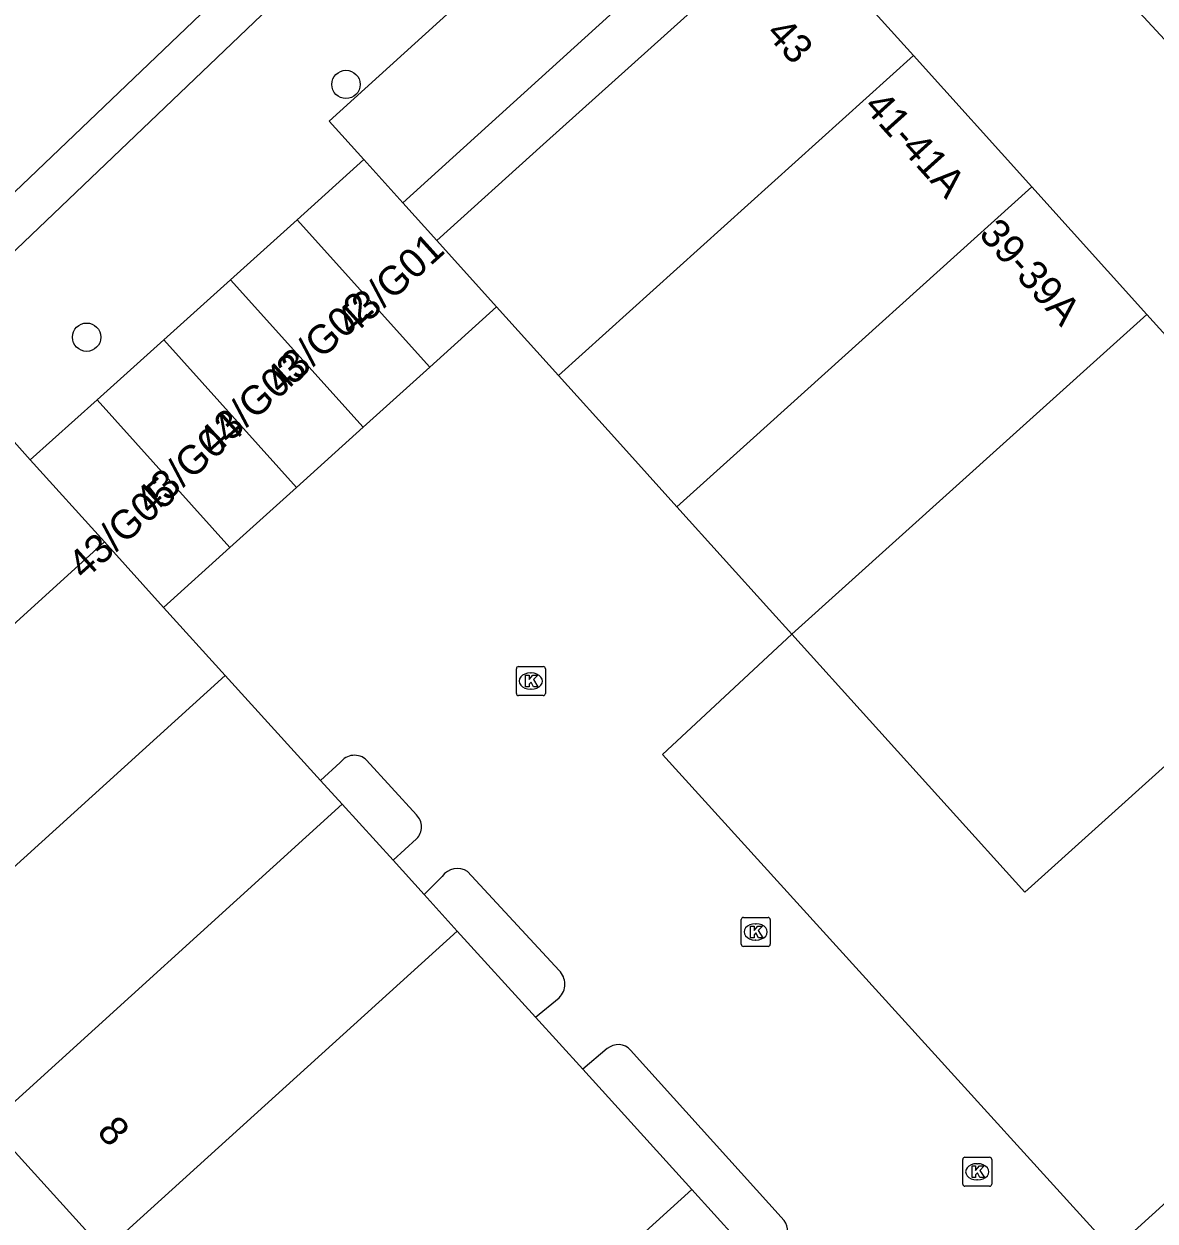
# Model space of a CAD drawing. Extents: x 159040 to 160094, y 381214 to 382518.
# Drawn here: x 159709.8 to 159748.83, y 381973.07 to 382014.39 of the extents above; entities that cross this region are included whole.
import ezdxf

# ---------------------------------------------------------------- set-up
doc = ezdxf.new("R2010")
doc.units = 0
for name, color, linetype in [('IMGEO_Boom', 7, 'Continuous'), ('IMGEO_Groenvoorziening', 7, 'Continuous'), ('IMGEO_Kolk', 7, 'Continuous'), ('IMGEO_Pand', 7, 'Continuous'), ('IMGEO_Pand_nummerreeks', 7, 'Continuous'), ('IMGEO_Rijbaan_lokaal_open', 7, 'Continuous'), ('IMGEO_Voetpad_halfverhard', 7, 'Continuous'), ('IMGEO_Voetpad_open', 7, 'Continuous')]:
    doc.layers.add(name, color=color, linetype=linetype)

msp = doc.modelspace()

# ---------------------------------------------------------------- linework, layer by layer
at = {"layer": 'IMGEO_Boom'}
for centre in [(159720.914, 382012.305), (159711.966, 382003.58)]:
    msp.add_circle(centre, 0.489, dxfattribs=at)
at = {"layer": 'IMGEO_Groenvoorziening'}
for points in [[(159721.536, 382009.709), (159720.339, 382011.038), (159728.341, 382018.312), (159730.878, 382015.495)], [(159704.573, 381989.245), (159701.093, 381993.109), (159709.095, 382000.383), (159710.021, 381999.341)]]:
    msp.add_lwpolyline(points, dxfattribs=at)
at = {"layer": 'IMGEO_Kolk'}
for p, q in [((159726.793, 381991.282), (159726.793, 381992.134)), ((159726.868, 381992.208), (159727.72, 381992.208)), ((159727.794, 381992.134), (159727.794, 381991.282)), ((159727.281, 381991.988), (159727.306, 381991.988)), ((159727.304, 381991.428), (159727.279, 381991.428)), ((159727.72, 381991.208), (159726.868, 381991.208)), ((159734.551, 381982.622), (159734.551, 381983.474)), ((159734.626, 381983.548), (159735.478, 381983.548)), ((159735.552, 381983.474), (159735.552, 381982.622)), ((159735.039, 381983.328), (159735.064, 381983.328)), ((159735.062, 381982.768), (159735.037, 381982.768)), ((159735.478, 381982.548), (159734.626, 381982.548)), ((159742.197, 381974.342), (159742.197, 381975.194)), ((159742.272, 381975.268), (159743.124, 381975.268)), ((159743.198, 381975.194), (159743.198, 381974.342)), ((159742.685, 381975.048), (159742.71, 381975.048)), ((159742.708, 381974.488), (159742.683, 381974.488)), ((159743.124, 381974.268), (159742.272, 381974.268))]:
    msp.add_line(p, q, dxfattribs=at)
for points in [[(159726.793, 381991.282), (159726.793, 381992.134)], [(159726.868, 381992.208), (159727.72, 381992.208)], [(159727.794, 381992.134), (159727.794, 381991.282)], [(159727.114, 381991.908), (159727.237, 381991.908), (159727.237, 381991.757), (159727.367, 381991.908), (159727.531, 381991.908), (159727.385, 381991.757), (159727.538, 381991.508), (159727.386, 381991.508), (159727.301, 381991.672), (159727.237, 381991.605), (159727.237, 381991.508), (159727.114, 381991.508), (159727.114, 381991.908)], [(159727.72, 381991.208), (159726.868, 381991.208)], [(159734.551, 381982.622), (159734.551, 381983.474)], [(159734.626, 381983.548), (159735.478, 381983.548)], [(159735.552, 381983.474), (159735.552, 381982.622)], [(159734.872, 381983.248), (159734.995, 381983.248), (159734.995, 381983.097), (159735.125, 381983.248), (159735.289, 381983.248), (159735.143, 381983.097), (159735.296, 381982.848), (159735.144, 381982.848), (159735.059, 381983.012), (159734.995, 381982.945), (159734.995, 381982.848), (159734.872, 381982.848), (159734.872, 381983.248)], [(159735.478, 381982.548), (159734.626, 381982.548)], [(159742.197, 381974.342), (159742.197, 381975.194)], [(159742.272, 381975.268), (159743.124, 381975.268)], [(159743.198, 381975.194), (159743.198, 381974.342)], [(159742.518, 381974.968), (159742.641, 381974.968), (159742.641, 381974.817), (159742.771, 381974.968), (159742.935, 381974.968), (159742.789, 381974.817), (159742.942, 381974.568), (159742.79, 381974.568), (159742.705, 381974.732), (159742.641, 381974.665), (159742.641, 381974.568), (159742.518, 381974.568), (159742.518, 381974.968)], [(159743.124, 381974.268), (159742.272, 381974.268)]]:
    msp.add_lwpolyline(points, dxfattribs=at)
for centre, start, end in [((159726.87, 381992.132), 91.552, 178.448), ((159726.87, 381992.132), 91.552, 178.448), ((159727.718, 381992.132), 1.552, 88.448), ((159727.718, 381992.132), 1.552, 88.448), ((159726.87, 381991.284), 181.552, 268.448), ((159726.87, 381991.284), 181.552, 268.448), ((159727.718, 381991.284), 271.552, 358.448), ((159727.718, 381991.284), 271.552, 358.448), ((159734.628, 381983.472), 91.552, 178.448), ((159734.628, 381983.472), 91.552, 178.448), ((159735.476, 381983.472), 1.552, 88.448), ((159735.476, 381983.472), 1.552, 88.448), ((159734.628, 381982.624), 181.552, 268.448), ((159734.628, 381982.624), 181.552, 268.448), ((159735.476, 381982.624), 271.552, 358.448), ((159735.476, 381982.624), 271.552, 358.448), ((159742.274, 381975.192), 91.552, 178.448), ((159742.274, 381975.192), 91.552, 178.448), ((159743.122, 381975.192), 1.552, 88.448), ((159743.122, 381975.192), 1.552, 88.448), ((159742.274, 381974.344), 181.552, 268.448), ((159742.274, 381974.344), 181.552, 268.448), ((159743.122, 381974.344), 271.552, 358.448), ((159743.122, 381974.344), 271.552, 358.448)]:
    msp.add_arc(centre, 0.0765, start, end, dxfattribs=at)
for centre, major_axis, ratio, start_param, end_param in [((159727.28, 381991.708), (-0.387, 0.002), 0.722429, 4.712389, 7.853982), ((159727.305, 381991.708), (-0.39, 0.002), 0.717154, 1.570796, 4.712389), ((159735.038, 381983.048), (-0.387, 0.002), 0.722429, 4.712389, 7.853982), ((159735.063, 381983.048), (-0.39, 0.002), 0.717154, 1.570796, 4.712389), ((159742.684, 381974.768), (-0.387, 0.002), 0.722429, 4.712389, 7.853982), ((159742.709, 381974.768), (-0.39, 0.002), 0.717154, 1.570796, 4.712389)]:
    msp.add_ellipse(centre, major_axis=major_axis, ratio=ratio, start_param=start_param, end_param=end_param, dxfattribs=at)
at = {"layer": 'IMGEO_Pand'}
for points in [[(159724.047, 382006.921), (159727.718, 382010.227), (159736.302, 382017.956), (159740.5, 382013.3)], [(159728.247, 382002.253), (159740.5, 382013.3)], [(159740.5, 382013.3), (159744.585, 382008.769)], [(159719.233, 382007.635), (159721.536, 382009.709)], [(159722.876, 382008.222), (159721.536, 382009.709)], [(159732.334, 381997.723), (159734.859, 382000), (159744.585, 382008.769)], [(159744.585, 382008.769), (159748.552, 382004.368)], [(159722.876, 382008.222), (159724.047, 382006.921)], [(159716.93, 382005.562), (159719.233, 382007.635)], [(159719.233, 382007.635), (159723.812, 382002.55)], [(159724.047, 382006.921), (159726.108, 382004.625)], [(159714.627, 382003.488), (159716.93, 382005.562)], [(159721.512, 382000.473), (159716.93, 382005.562)], [(159723.812, 382002.55), (159726.108, 382004.625)], [(159726.108, 382004.625), (159728.247, 382002.253)], [(159748.552, 382004.368), (159743.706, 382000), (159736.302, 381993.325)], [(159748.552, 382004.368), (159752.49, 382000), (159756.584, 381995.459)], [(159712.324, 382001.415), (159714.627, 382003.488)], [(159719.213, 381998.395), (159714.627, 382003.488)], [(159723.812, 382002.55), (159721.512, 382000.473)], [(159728.247, 382002.253), (159730.28, 382000), (159732.334, 381997.723)], [(159710.021, 381999.341), (159712.324, 382001.415)], [(159712.324, 382001.415), (159716.913, 381996.318)], [(159719.213, 381998.395), (159721.512, 382000.473)], [(159710.021, 381999.341), (159712.586, 381996.515)], [(159716.913, 381996.318), (159719.213, 381998.395)], [(159736.302, 381993.325), (159735.529, 381994.181), (159732.334, 381997.723)], [(159712.586, 381996.515), (159704.573, 381989.245)], [(159714.62, 381994.246), (159712.586, 381996.515)], [(159714.62, 381994.246), (159716.913, 381996.318)], [(159756.584, 381995.459), (159744.344, 381984.424), (159736.302, 381993.325)], [(159756.584, 381995.459), (159760.772, 381990.813), (159754.839, 381985.431), (159756.7, 381983.38), (159757.663, 381984.253), (159758.873, 381982.92), (159759.117, 381983.142), (159759.332, 381982.905), (159747.37, 381972.054)], [(159716.746, 381991.903), (159714.62, 381994.246)], [(159736.302, 381993.325), (159731.837, 381989.178), (159739.985, 381980.196), (159747.37, 381972.054)], [(159704.579, 381980.865), (159716.746, 381991.903)], [(159716.746, 381991.903), (159720.037, 381988.277)], [(159720.037, 381988.277), (159720.784, 381987.454)], [(159720.784, 381987.454), (159708.616, 381976.415)], [(159722.538, 381985.521), (159720.784, 381987.454)], [(159723.608, 381984.342), (159722.538, 381985.521)], [(159724.754, 381983.078), (159723.608, 381984.342)], [(159712.586, 381972.039), (159724.754, 381983.078)], [(159724.754, 381983.078), (159727.452, 381980.105)], [(159727.452, 381980.105), (159729.083, 381978.308)], [(159729.083, 381978.308), (159732.848, 381974.16)], [(159712.586, 381972.039), (159708.616, 381976.415)], [(159732.848, 381974.16), (159720.678, 381963.119)], [(159735.165, 381971.606), (159732.848, 381974.16)]]:
    msp.add_lwpolyline(points, dxfattribs=at)
at = {"layer": 'IMGEO_Rijbaan_lokaal_open'}
for points in [[(159720.714, 381988.894), (159720.037, 381988.277)], [(159723.345, 381987.089), (159721.628, 381988.978)], [(159722.538, 381985.521), (159723.353, 381986.263)], [(159728.267, 381981.715), (159725.113, 381985.132)], [(159724.235, 381984.963), (159723.608, 381984.342)], [(159727.452, 381980.105), (159728.273, 381980.777)], [(159729.93, 381979.021), (159729.083, 381978.308)], [(159736.029, 381973.087), (159730.735, 381978.965)]]:
    msp.add_lwpolyline(points, dxfattribs=at)
for centre, radius, start, end in [((159721.208, 381988.535), 0.611, 46.5147, 143.9872), ((159722.939, 381986.672), 0.582, 315.3341, 45.7757), ((159724.759, 381984.607), 0.633, 55.9683, 145.8222), ((159727.814, 381981.243), 0.654, 314.5903, 46.1426), ((159730.304, 381978.578), 0.58, 41.9251, 130.1162), ((159735.548, 381972.718), 0.607, 318.0538, 37.5126)]:
    msp.add_arc(centre, radius, start, end, dxfattribs=at)
at = {"layer": 'IMGEO_Voetpad_halfverhard'}
for points in [[(159693.409, 381993.239), (159700.483, 382000), (159730.805, 382028.978)], [(159731.849, 382027.946), (159702.609, 382000), (159694.392, 381992.147)]]:
    msp.add_lwpolyline(points, dxfattribs=at)
at = {"layer": 'IMGEO_Voetpad_open'}
for points in [[(159765.306, 381996.407), (159748.009, 382015.094), (159740.343, 382023.263), (159735.318, 382028.618)], [(159730.878, 382015.495), (159722.876, 382008.222)]]:
    msp.add_lwpolyline(points, dxfattribs=at)

# ---------------------------------------------------------------- texts
at = {"layer": 'IMGEO_Pand_nummerreeks'}
for s, rotation, p in [('43', 312.6126, (159735.37, 382014.036)), ('41-41A', 312.0377, (159738.742, 382011.516)), ('39-39A', 312.032, (159742.718, 382007.107)), ('43/G01', 42.0171, (159721.12, 382003.581)), ('43/G02', 42.0171, (159718.678, 382001.555)), ('43/G03', 42.0171, (159716.376, 381999.455)), ('43/G04', 42.0171, (159714.19, 381997.39)), ('43/G05', 42.0171, (159711.883, 381995.164)), ('8', 312.2139, (159712.286, 381976.122))]:
    msp.add_text(s, height=1, rotation=rotation, dxfattribs=at).set_placement(p)

doc.saveas('drawing.dxf')
